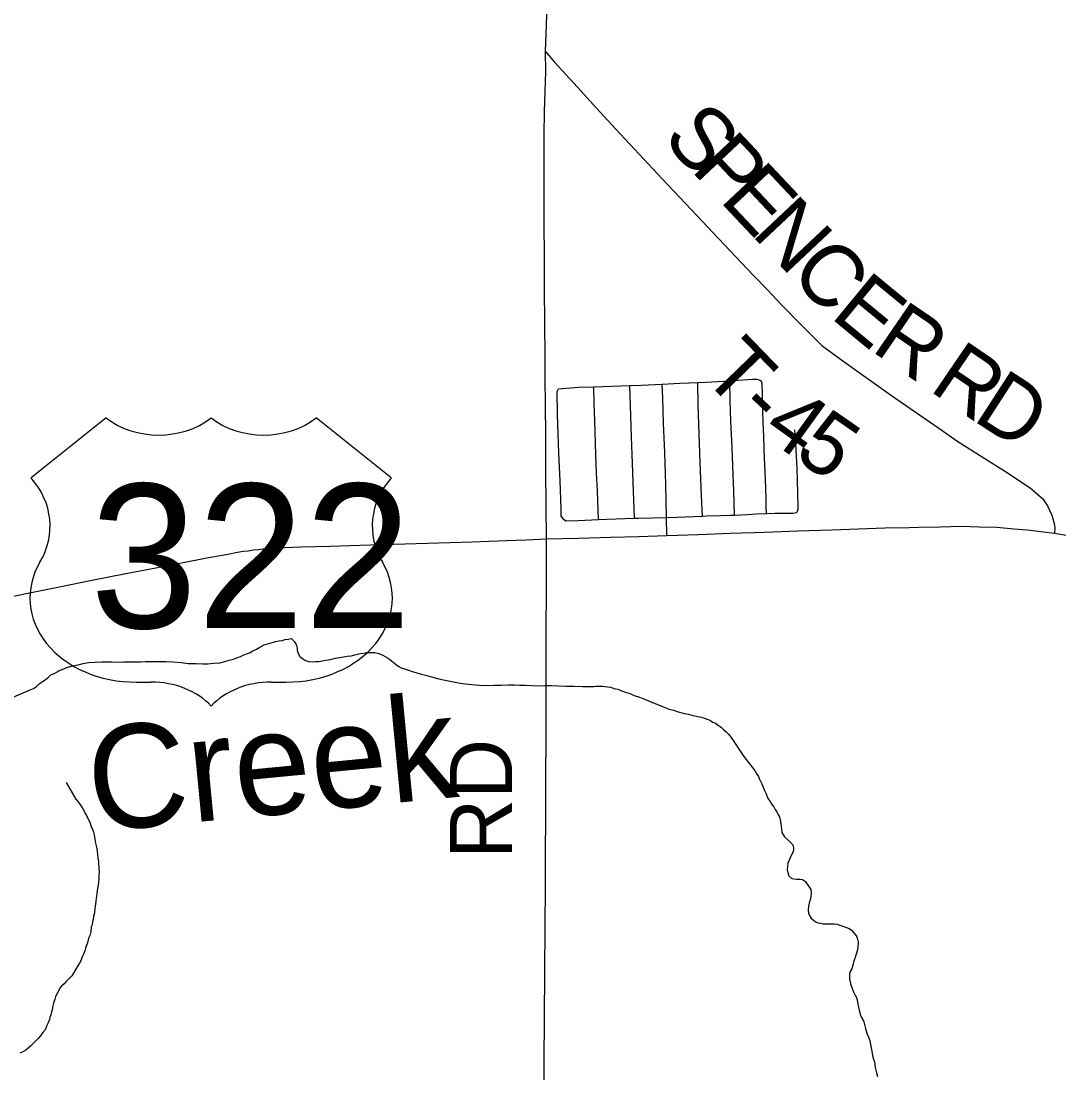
# Model space of a CAD drawing. Extents: x 103424 to 286016, y 38711 to 110967.
# Drawn here: x 149253 to 154300, y 81314 to 86428 of the extents above; entities that cross this region are included whole.
import ezdxf

# ---------------------------------------------------------------- set-up
doc = ezdxf.new("R2010")
doc.units = 0
for name, color, linetype in [('GM_X_County_Road', 7, 'Continuous'), ('GM_X_County_Road_Text', 7, 'Continuous'), ('GM_X_Minor_River', 7, 'Continuous'), ('GM_X_Minor_River_Text', 7, 'Continuous'), ('GM_X_Township_Road', 7, 'Continuous'), ('GM_X_Township_Road_Text', 7, 'Continuous'), ('GM_X_US_Location', 7, 'Continuous'), ('GM_X_US_Route', 7, 'Continuous'), ('GM_X_US_Shield', 7, 'Continuous')]:
    doc.layers.add(name, color=color, linetype=linetype)

msp = doc.modelspace()

# ---------------------------------------------------------------- linework, layer by layer
at = {"layer": 'GM_X_County_Road'}
msp.add_line((151807, 83220.5), (151808.1, 83910.7), dxfattribs=at)
for points in [[(151803.6, 86279.8), (151807.8, 86408.6), (151811.3, 86515.8)], [(151808.1, 83910.7), (151806.9, 84075.7), (151805.7, 84240.8), (151804.5, 84405.9), (151803.2, 84570.9), (151802.4, 84683.2), (151801.5, 84795.4), (151800.3, 84960.5), (151799, 85125.6), (151797.8, 85285.2), (151796.6, 85444.9), (151797.4, 85877), (151798.5, 85987.2), (151801.6, 86085.4), (151804.7, 86183.7), (151803.6, 86279.8)], [(151795.4, 81212.9), (151796.3, 81315.9), (151797.2, 81418.9), (151798.2, 81528.8), (151799.3, 81638.7), (151800.1, 81749.9), (151800.8, 81861.1), (151801.6, 81965.7), (151802.3, 82070.2), (151802.9, 82177.4), (151803.4, 82284.5), (151803.9, 82407.1), (151804.4, 82529.8), (151805.6, 82802.9), (151806.4, 82891.4), (151807, 83220.5)]]:
    msp.add_lwpolyline(points, dxfattribs=at)
at = {"layer": 'GM_X_Minor_River'}
for points in [[(149157.9, 83117.8), (149298.1, 83176.9), (149314.1, 83183.2), (149328, 83193.6), (149341.9, 83205.9), (149355.9, 83216.3), (149371.8, 83226.7), (149383.8, 83235), (149397.6, 83249.4), (149417.7, 83257.8), (149429.7, 83264.1), (149439.6, 83270.3), (149453.6, 83276.6), (149475.7, 83285.1), (149503.8, 83293.7), (149532, 83298.3), (149556.1, 83304.7), (149582.2, 83309.2), (149612.4, 83311.8), (149646.7, 83312.4), (149693.1, 83313.3), (149725.4, 83311.8), (149753.7, 83312.3), (149781.9, 83312.8), (149810.1, 83313.4), (149834.3, 83313.8), (149856.5, 83314.2), (149878.7, 83314.6), (149902.9, 83315), (149929.1, 83315.5), (149959.4, 83314), (149991.7, 83312.6), (150032.2, 83309.3), (150066.5, 83305.8), (150104.9, 83304.5), (150135.2, 83303), (150161.4, 83303.5), (150191.6, 83306.1), (150219.8, 83308.6), (150243.9, 83315.1), (150266, 83321.5), (150286.1, 83325.9), (150302.1, 83332.3), (150320.2, 83338.7), (150334.2, 83345), (150350.2, 83351.3), (150364.2, 83357.6), (150380.2, 83366), (150398.2, 83374.4), (150414.2, 83384.8), (150436.2, 83395.3), (150492.4, 83412.5), (150506.4, 83414.8), (150524.6, 83417.1), (150536.6, 83421.4), (150552.7, 83423.7), (150568.8, 83426), (150583.2, 83410.1), (150589.4, 83400.1), (150593.7, 83388), (150595.9, 83378), (150596.1, 83367.9), (150602.4, 83349.8), (150608.7, 83339.8), (150627.1, 83326), (150637.3, 83320.1), (150651.5, 83314.3), (150669.7, 83312.6), (150685.8, 83315), (150701.9, 83315.2), (150718, 83317.5), (150736.1, 83321.9), (150758.3, 83324.3), (150782.4, 83330.8), (150812.5, 83335.4), (150838.7, 83339.9), (150858.8, 83342.3), (150876.9, 83346.7), (150903, 83353.2), (150919.1, 83355.5), (150933.2, 83357.8), (150949.4, 83358.1), (150961.4, 83358.3), (150973.6, 83358.5), (150987.8, 83354.7), (151001.9, 83350.9), (151012.1, 83345.1), (151024.3, 83339.2), (151034.5, 83333.3), (151044.8, 83325.4), (151055, 83317.5), (151087.7, 83291.9), (151102, 83284), (151118.2, 83278.3), (151136.5, 83272.5), (151154.8, 83266.8), (151173, 83261.1), (151193.3, 83255.4), (151225.8, 83245.9), (151254.2, 83238.3), (151284.6, 83230.8)], [(151284.6, 83230.8), (151315, 83223.2), (151347.3, 83217.7), (151379.8, 83210.2), (151412.1, 83206.8), (151444.5, 83203.3), (151480.8, 83199.9), (151519.2, 83198.6), (151553.5, 83199.2), (151585.7, 83199.8), (151624.1, 83200.5), (151652.3, 83201), (151676.6, 83199.4), (151704.8, 83199.9), (151737.1, 83198.5), (151769.4, 83197), (151799.7, 83197.6), (151832, 83198.2), (151866.3, 83196.8), (151902.6, 83195.4), (151941, 83194.1), (151983.4, 83192.8), (152009.6, 83193.3), (152027.8, 83193.6), (152037.8, 83193.8), (152047.9, 83194), (152060, 83194.2), (152070.1, 83194.3), (152082.2, 83194.6), (152092.3, 83192.7), (152104.5, 83190.9), (152120.6, 83189.2), (152134.9, 83183.4), (152155.1, 83179.7), (152173.4, 83172), (152191.7, 83166.2), (152214, 83158.6), (152234.4, 83148.8), (152260.7, 83141.2), (152285.1, 83131.5), (152311.6, 83119.9), (152380.6, 83092.9), (152405, 83083.2), (152425.3, 83077.5), (152447.6, 83069.8), (152472, 83064.2), (152496.3, 83058.6), (152520.6, 83052.9), (152542.9, 83047.3), (152561.1, 83043.6), (152579.4, 83037.8), (152593.6, 83032), (152605.8, 83028.2), (152616, 83020.3), (152630.2, 83014.5), (152642.5, 83004.6), (152656.8, 82994.8), (152669.1, 82984.9), (152681.4, 82973), (152693.7, 82961.1), (152706.1, 82945.2), (152718.6, 82925.2), (152735.2, 82901.2), (152751.7, 82877.3), (152768.3, 82853.4), (152791, 82823.5), (152807.6, 82801.5), (152822.1, 82781.6), (152830.4, 82767.6), (152838.7, 82755.6), (152842.9, 82745.6), (152849.1, 82733.6), (152855.4, 82719.6), (152861.8, 82703.5), (152868.1, 82687.5), (152876.5, 82671.5), (152884.9, 82649.4), (152895.3, 82633.4), (152903.6, 82619.4), (152914, 82607.5), (152920.2, 82595.5), (152928.5, 82583.5), (152934.8, 82569.5), (152941, 82559.5), (152945.5, 82537.3), (152949.9, 82515.2), (152950.2, 82497), (152952.5, 82482.9), (152965, 82463), (152979.3, 82449.1), (152989.6, 82439.1), (153006, 82423.3), (153008.3, 82409.2), (153008.5, 82397.1), (153004.7, 82382.9), (152996.9, 82368.6), (152989.1, 82352.3), (152981.4, 82334), (152979.7, 82317.8), (152977.9, 82301.6), (152982.2, 82287.5)], [(149472.3, 82726.6), (149519.4, 82645.5), (149529.7, 82633.6), (149540, 82621.6), (149550.4, 82605.7), (149560.8, 82587.7), (149565.1, 82575.6), (149571.3, 82565.6), (149590.1, 82529.6), (149594.5, 82511.5), (149600.7, 82499.5), (149605, 82485.4), (149609.3, 82471.4), (149611.7, 82451.2), (149616.1, 82431.1), (149622.6, 82404.9), (149625.1, 82378.7), (149627.5, 82358.6), (149629.8, 82342.4), (149630, 82328.3), (149632.2, 82318.2), (149632.4, 82306.1), (149632.7, 82292), (149631, 82275.8), (149631.3, 82257.6), (149629.6, 82241.4), (149627.8, 82227.3), (149626, 82213.1), (149624.3, 82198.9), (149622.5, 82186.8), (149620.7, 82174.6), (149618.8, 82164.5), (149617.1, 82148.3), (149615.3, 82136.1), (149613.5, 82126), (149611.7, 82111.8), (149610, 82093.6), (149606.3, 82075.3), (149604.6, 82061.2), (149600.7, 82049), (149598.9, 82036.8), (149595.2, 82022.6), (149593.5, 82002.4), (149587.8, 81982.1), (149582, 81969.9), (149578.2, 81953.6), (149574.4, 81941.5), (149570.6, 81931.3), (149566.7, 81921.1), (149562.9, 81908.9), (149557.1, 81892.7), (149551.3, 81878.4), (149543.6, 81860.1), (149537.8, 81847.9), (149531.9, 81837.7), (149500.5, 81786.6), (149482.7, 81768.1), (149470.8, 81757.8), (149462.9, 81747.5), (149451, 81737.2), (149441.1, 81724.9), (149437.2, 81714.7), (149431.4, 81704.5), (149421.6, 81686.2), (149417.8, 81674), (149413.9, 81663.8), (149412.1, 81653.7), (149408.3, 81641.5), (149406.4, 81631.4), (149404.6, 81621.2), (149400.8, 81611.1), (149399, 81596.9), (149393.2, 81584.7), (149391.3, 81574.5), (149383.6, 81554.2), (149377.8, 81542), (149370, 81523.6), (149358.2, 81509.3), (149348.3, 81495), (149336.5, 81482.6), (149324.6, 81468.3), (149310.7, 81455.9), (149300.8, 81445.6), (149288.9, 81435.3), (149277, 81425), (149265, 81418.7), (149249, 81410.4)], [(152982.2, 82287.5), (152986.5, 82273.4), (153000.9, 82259.6), (153011, 82257.7), (153025.2, 82256), (153041.3, 82256.2), (153053.4, 82254.4), (153067.7, 82244.6), (153076, 82232.6), (153084.3, 82220.7), (153092.6, 82206.7), (153095, 82188.5), (153093.2, 82172.3), (153089.5, 82156.1), (153085.8, 82139.9), (153082, 82123.6), (153080.3, 82105.4), (153082.6, 82091.3), (153086.8, 82079.3), (153095.1, 82067.3), (153107.4, 82055.4), (153117.6, 82049.5), (153127.8, 82043.7), (153140, 82041.9), (153152.1, 82040.1), (153192.5, 82038.8), (153206.6, 82039), (153220.8, 82037.2), (153235, 82033.5), (153249.2, 82027.7), (153267.4, 82021.9), (153279.7, 82016.1), (153291.9, 82008.2), (153302.2, 81996.3), (153310.5, 81986.3), (153316.7, 81976.3), (153320.9, 81964.3), (153323.2, 81952.2), (153323.4, 81942.1), (153321.5, 81932), (153321.7, 81919.9), (153317.9, 81907.7), (153316.1, 81897.5), (153312.2, 81887.4), (153308.4, 81875.2), (153304.6, 81863), (153300.7, 81852.8), (153298.9, 81842.7), (153293.2, 81820.4), (153283.5, 81804), (153281.6, 81793.9), (153281.8, 81781.8), (153282, 81769.7), (153284.2, 81759.6), (153286.5, 81747.5), (153292.9, 81729.5), (153301.3, 81709.4), (153309.6, 81693.4), (153315.9, 81681.4), (153318.1, 81669.3), (153322.5, 81649.2), (153324.8, 81635.1), (153329.1, 81619), (153333.5, 81598.9), (153339.8, 81584.8), (153346.1, 81574.9), (153350.3, 81562.8), (153354.6, 81550.8), (153359, 81530.6), (153367.5, 81502.5), (153375.9, 81484.5), (153380.2, 81470.4), (153382.4, 81460.4), (153389.2, 81420.1), (153393.6, 81400), (153397.9, 81381.8), (153402.2, 81367.8), (153404.5, 81355.7), (153406.7, 81341.6), (153413.3, 81315.5), (153417.6, 81297.4)]]:
    msp.add_lwpolyline(points, dxfattribs=at)
at = {"layer": 'GM_X_Township_Road'}
msp.add_line((153020.6, 84373.3), (153015.1, 84441.5), dxfattribs=at)
for points in [[(151803.6, 86279.8), (151846.9, 86228.5), (151958.3, 86106.7), (152051.7, 86004.4), (152145.3, 85902.1), (152258.3, 85781.8), (152371.3, 85661.5), (152484.4, 85541.2), (152591.6, 85427), (152698.9, 85312.8), (152812.9, 85193.4), (152882.2, 85120.9), (152951.4, 85048.4), (153048.8, 84949.9), (153146.2, 84851.4), (153248.5, 84777.1), (153350.7, 84702.7), (153486.2, 84608.4), (153621.6, 84514.1), (153715, 84449.1), (153808.3, 84384.1), (153926.4, 84309.9), (154044.4, 84235.6), (154159, 84159.7), (154221.1, 84106.2), (154243.7, 84070.7), (154264.3, 84026.4), (154276.7, 83985.9), (154279.4, 83963.8), (154277.7, 83937.9)], [(151866.4, 84639.6), (151966.1, 84647.8), (152037.8, 84650.3), (152125.4, 84653.3), (152213, 84656.3), (152267.9, 84658.1), (152370.9, 84663), (152457.1, 84667), (152543.3, 84671.1), (152583.1, 84672.9), (152698.9, 84679.9), (152716, 84680.9), (152810.7, 84686.6), (152831.6, 84687.6), (152850.2, 84680.7)], [(151890, 84007.5), (151879.9, 84022.4), (151879.2, 84059), (151874, 84193.5), (151868.8, 84328), (151865.2, 84422), (151861.6, 84516), (151859.9, 84627.5), (151866.4, 84639.6)], [(152060.4, 84004.5), (152055.4, 84144.6), (152052.1, 84232.3), (152048.7, 84319.8), (152043.3, 84484.8), (152040.6, 84567.6), (152037.8, 84650.3)], [(152236.6, 84010.8), (152231.7, 84143.3), (152226.7, 84277.4), (152221.5, 84406.7), (152216, 84557.1), (152213, 84656.3)], [(152394, 83927.1), (152392.2, 84015.5), (152388.2, 84175.9), (152383.6, 84330.9), (152377.6, 84473.8), (152374.4, 84595.5), (152370.9, 84663)], [(152566.4, 84021.7), (152562.4, 84121.2), (152555.5, 84282.8), (152550.7, 84421.7), (152546.1, 84562.6), (152543.3, 84671.1)], [(152722.7, 84026.8), (152719, 84144.9), (152715.8, 84221.9), (152710.3, 84353.2), (152704.8, 84484.5), (152701.9, 84582.2), (152698.9, 84679.9)], [(152878.1, 84034.1), (152876.8, 84064.5), (152876.3, 84106.6), (152872.6, 84200.6), (152868.1, 84303.5), (152864.7, 84402.5), (152862.9, 84451.2), (152862.2, 84470.9), (152860.4, 84538.1), (152858.5, 84610.2), (152856.7, 84668.7), (152850.2, 84680.7)], [(153029.3, 84045.4), (153030.9, 84050.3), (153031.6, 84055.3), (153032.2, 84062.8), (153029.4, 84137.5), (153027.9, 84189.6), (153026.2, 84254.5), (153024.4, 84312.4), (153020.6, 84373.3)], [(151890, 84007.5), (151902.3, 83998.9), (151962, 84000.4), (152060.4, 84004.5), (152102.2, 84006.2), (152236.6, 84010.8), (152256.3, 84011.4), (152392.2, 84015.5), (152443.3, 84016.9), (152566.4, 84021.7), (152587.3, 84022.5), (152653.7, 84024), (152699.3, 84025.7), (152722.7, 84026.8), (152783.4, 84029.7), (152829.7, 84032.1), (152878.1, 84034.1), (152918.8, 84035.1), (152968.4, 84035.7), (153007.8, 84036.4), (153024, 84039.6), (153027.5, 84042.5), (153029.3, 84045.4)]]:
    msp.add_lwpolyline(points, dxfattribs=at)
at = {"layer": 'GM_X_US_Route'}
for points in [[(153571.9, 83966.7), (153618.3, 83967.7), (153721.9, 83969.8), (153825.6, 83971.9), (153911.6, 83969.4), (153997.7, 83967), (154079.7, 83960), (154146.6, 83955.2), (154224.9, 83944.9), (154277.7, 83937.9)], [(153571.9, 83966.7), (153618.3, 83967.7), (153721.9, 83969.8), (153825.6, 83971.9), (153911.6, 83969.4), (153997.7, 83967), (154079.7, 83960), (154146.6, 83955.2), (154224.9, 83944.9), (154277.7, 83937.9)], [(149162.9, 83621.7), (149278.4, 83644.9), (149440.2, 83677.6), (149597.8, 83709.6), (149755.4, 83741.5), (149909.2, 83769.5), (150033, 83794.4), (150156.8, 83819.2), (150259.4, 83837), (150305.2, 83846.2), (150333.8, 83850.5), (150357, 83852.6), (150384, 83857), (150408.3, 83859.7), (150429.4, 83861.8), (150452.5, 83863.4), (150496.8, 83866.7), (150613.9, 83871.5), (150756.9, 83875.5), (150899.9, 83879.6), (151064.8, 83884.8), (151229.8, 83890), (151338.1, 83893.5), (151446.5, 83896.9), (151611.4, 83903.2), (151709.8, 83906.9), (151808.1, 83910.7), (151963.5, 83914.6), (152118.8, 83918.5), (152256.4, 83922.8), (152394, 83927.1), (152547.5, 83932.8), (152701, 83938.4), (152818.1, 83942.5)], [(149162.9, 83621.7), (149278.4, 83644.9), (149440.2, 83677.6), (149597.8, 83709.6), (149755.4, 83741.5), (149909.2, 83769.5), (150033, 83794.4), (150156.8, 83819.2), (150259.4, 83837), (150305.2, 83846.2), (150333.8, 83850.5), (150357, 83852.6), (150384, 83857), (150408.3, 83859.7), (150429.4, 83861.8), (150452.5, 83863.4), (150496.8, 83866.7), (150613.9, 83871.5), (150756.9, 83875.5), (150899.9, 83879.6), (151064.8, 83884.8), (151229.8, 83890), (151338.1, 83893.5), (151446.5, 83896.9), (151611.4, 83903.2), (151709.8, 83906.9), (151808.1, 83910.7), (151963.5, 83914.6), (152118.8, 83918.5), (152256.4, 83922.8), (152394, 83927.1), (152547.5, 83932.8), (152701, 83938.4), (152818.1, 83942.5)], [(152818.1, 83942.5), (152866, 83944.1), (153031, 83949.8), (153195.9, 83955.5), (153324.6, 83959.9), (153453.2, 83964.4), (153571.9, 83966.7)], [(152818.1, 83942.5), (152866, 83944.1), (153031, 83949.8), (153195.9, 83955.5), (153324.6, 83959.9), (153453.2, 83964.4), (153571.9, 83966.7)], [(154277.7, 83937.9), (154334, 83929.3)], [(154277.7, 83937.9), (154334, 83929.3)]]:
    msp.add_lwpolyline(points, dxfattribs=at)
at = {"layer": 'GM_X_US_Shield'}
for p, q in [((149667.1, 84498.9), (149302.3, 84207.1)), ((151053.4, 84207.1), (150688.6, 84498.9)), ((149813.1, 83214.8), (149886, 83214.8)), ((150469.7, 83214.8), (150542.7, 83214.8))]:
    msp.add_line(p, q, dxfattribs=at)
for centre, major_axis, start_param, end_param in [((149922.5, 84707.4), (-364.8, 0), 0.795399, 2.346194), ((150433.2, 84707.4), (-364.8, 0), 0.795399, 2.346194), ((148884, 83972.7), (510.7, 0), 5.838949, 6.894067), ((151471.8, 83972.7), (-510.7, 0), 5.672304, 6.727422), ((149807.4, 83623.4), (510.7, 0), 2.702327, 4.723529), ((150548.4, 83623.4), (-510.7, 0), 1.559657, 3.580859), ((149886, 82923), (-364.8, 0), 3.785094, 4.712389), ((150469.7, 82923), (-364.8, 0), 4.712389, 5.639684)]:
    msp.add_ellipse(centre, major_axis=major_axis, ratio=0.8, start_param=start_param, end_param=end_param, dxfattribs=at)

# ---------------------------------------------------------------- texts
at = {"layer": 'GM_X_County_Road_Text'}
msp.add_text('RD', height=301.87, rotation=90, dxfattribs=at).set_placement((151640.8, 82355.6))
at = {"layer": 'GM_X_Minor_River_Text'}
msp.add_text('Creek', height=503.42, rotation=5.4979, dxfattribs=at).set_placement((149601.2, 82485.4))
at = {"layer": 'GM_X_Township_Road_Text'}
for s, rotation, p in [('S', 313.2694, (152365.5, 85853.2)), ('P', 313.2661, (152505.1, 85704.9)), ('E', 313.2716, (152644.7, 85556.6)), ('N', 313.261, (152799.5, 85392.2)), ('C', 313.4575, (152982.3, 85197.9)), ('E', 320.4639, (153182.3, 84990.5)), ('R', 325.6354, (153380.2, 84828.9)), ('T', 314.0818, (152555.5, 84706.4)), ('R', 325.6942, (153662.3, 84635.7)), ('D', 327.075, (153873.7, 84491.5)), ('-', 316.8836, (152724.1, 84532.9)), ('4', 324.2269, (152847.2, 84421.4)), ('5', 325.3847, (153003.5, 84308.9))]:
    msp.add_text(s, height=301.9, rotation=rotation, dxfattribs=at).set_placement(p)
at = {"layer": 'GM_X_US_Location'}
for s, p in [('0', (150178.4, 83827.2)), ('/', (150178.5, 83827.2))]:
    msp.add_text(s, height=1.01, dxfattribs=at).set_placement(p)
msp.add_text('322', height=1.01, rotation=0, dxfattribs=at).set_placement((149868.9, 83618.9))
at = {"layer": 'GM_X_US_Shield'}
msp.add_text('322', height=700.44, dxfattribs=at).set_placement((149589.2, 83477.5))

doc.saveas('drawing.dxf')
